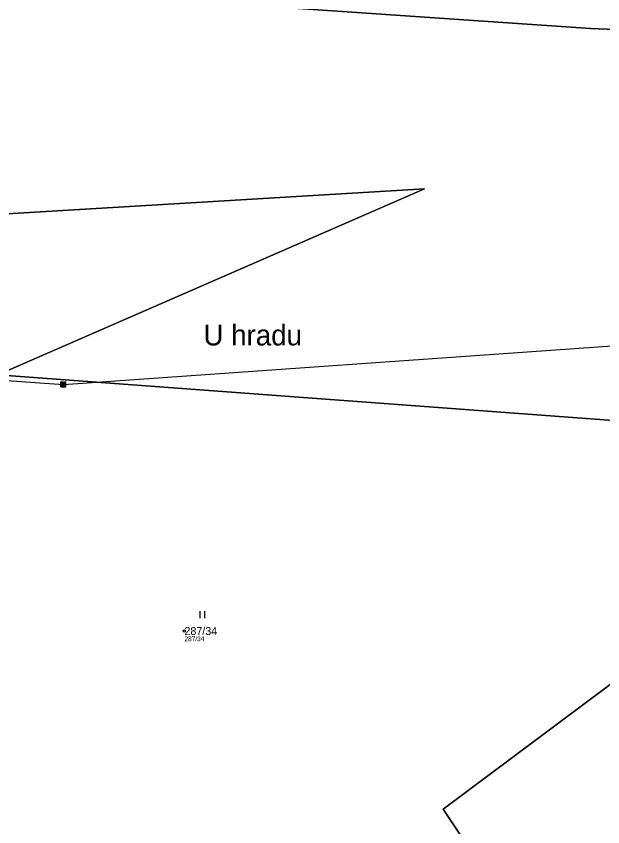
# Model space of a CAD drawing. Extents: x -770088 to -765625, y -1057899 to -1053934.
# Drawn here: x -767304.5 to -767179.8, y -1055151.3 to -1054979.1 of the extents above; entities that cross this region are included whole.
import ezdxf

# ---------------------------------------------------------------- set-up
doc = ezdxf.new("R2010")
doc.units = 0
for name, color, linetype in [('Definiční body', 7, 'Continuous'), ('Hranice parcel', 7, 'Continuous'), ('Parcelní čísla', 7, 'Continuous'), ('Polygon parcely', 7, 'Continuous'), ('Pop  PČ popisy', 7, 'Continuous'), ('Poz předměty', 7, 'Continuous'), ('Značky kultur', 7, 'Continuous')]:
    doc.layers.add(name, color=color, linetype=linetype)

msp = doc.modelspace()

# ---------------------------------------------------------------- linework, layer by layer
at = {"layer": 'Definiční body'}
msp.add_circle((-767268.77, -1055109.69), 0.25, dxfattribs=at)
at = {"layer": 'Hranice parcel'}
for points in [[(-767040.18, -1054987.39), (-767182.41, -1054981.69), (-767267.36, -1054975.85), (-767344.04, -1054968.14), (-767346.77, -1054973.36), (-767372.36, -1054980.44), (-767381.09, -1054971.25), (-767376.02, -1054961.44), (-767462.61, -1054944.07), (-767479.62, -1054945.09), (-767514.25, -1054935.59)], [(-767549.86, -1054975.62), (-767508.25, -1054990.79), (-767472.4, -1054967.24), (-767447.46, -1054960.98), (-767423.39, -1054971.25), (-767398.03, -1055002.58), (-767368.4, -1055013.68), (-767367.33, -1054994.3), (-767343.15, -1054986.96), (-767306.46, -1055021.07), (-767217.76, -1055015.77), (-767308.49, -1055055.25), (-767109.8, -1055069.97)], [(-767109.8, -1055069.97), (-767213.73, -1055147.54), (-767202.65, -1055164.21), (-767185.2, -1055166.93), (-767184.14, -1055193.9), (-767186.41, -1055239.36), (-767216.46, -1055248.45), (-767230.58, -1055260.73), (-767237.87, -1055279.82), (-767248.19, -1055299.21), (-767260.48, -1055298.76), (-767280.97, -1055281.94), (-767279.45, -1055266.94), (-767282.79, -1055257.85), (-767284.92, -1055235.27), (-767297.29, -1055228.82), (-767286.22, -1055218.43), (-767281.3, -1055204.36), (-767298.69, -1055184.62)]]:
    msp.add_lwpolyline(points, dxfattribs=at)
at = {"layer": 'Polygon parcely'}
for points in [[(-767040.18, -1054987.39), (-767182.41, -1054981.69), (-767267.36, -1054975.85), (-767344.04, -1054968.14), (-767346.77, -1054973.36), (-767372.36, -1054980.44), (-767381.09, -1054971.25), (-767376.02, -1054961.44), (-767462.61, -1054944.07), (-767479.62, -1054945.09), (-767514.25, -1054935.59), (-767549.86, -1054975.62), (-767508.25, -1054990.79), (-767472.4, -1054967.24), (-767447.46, -1054960.98), (-767423.39, -1054971.25), (-767398.03, -1055002.58), (-767368.4, -1055013.68), (-767367.33, -1054994.3), (-767343.15, -1054986.96), (-767306.46, -1055021.07), (-767217.76, -1055015.77), (-767308.49, -1055055.25), (-767109.8, -1055069.97)], [(-767202.65, -1055164.21), (-767213.73, -1055147.54), (-767109.8, -1055069.97), (-767308.49, -1055055.25), (-767217.76, -1055015.77), (-767306.46, -1055021.07), (-767343.15, -1054986.96), (-767367.33, -1054994.3), (-767368.4, -1055013.68), (-767398.03, -1055002.58), (-767423.39, -1054971.25)], [(-767267.36, -1054975.85), (-767182.41, -1054981.69), (-767040.18, -1054987.39)], [(-767041.33, -1055101.22), (-767109.8, -1055069.97), (-767213.73, -1055147.54), (-767202.65, -1055164.21), (-767185.2, -1055166.93)]]:
    msp.add_lwpolyline(points, dxfattribs=at)
at = {"layer": 'Poz předměty'}
for p, q in [((-767294.52, -1055057.28), (-767131.67, -1055045.87)), ((-767336.96, -1055054.42), (-767294.52, -1055057.28)), ((-767295.02, -1055056.78), (-767294.02, -1055056.78)), ((-767295.02, -1055057.78), (-767295.02, -1055056.78)), ((-767295.02, -1055056.98), (-767294.02, -1055056.98)), ((-767295.02, -1055057.18), (-767294.02, -1055057.18)), ((-767295.02, -1055057.38), (-767294.02, -1055057.38)), ((-767295.02, -1055057.58), (-767294.02, -1055057.58)), ((-767295.02, -1055057.78), (-767294.02, -1055057.78)), ((-767294.82, -1055057.78), (-767294.82, -1055056.78)), ((-767294.62, -1055057.78), (-767294.62, -1055056.78)), ((-767294.42, -1055057.78), (-767294.42, -1055056.78)), ((-767294.22, -1055057.78), (-767294.22, -1055056.78)), ((-767294.02, -1055057.78), (-767294.02, -1055056.78))]:
    msp.add_line(p, q, dxfattribs=at)
at = {"layer": 'Značky kultur'}
for p, q in [((-767265.41, -1055106.99), (-767265.41, -1055105.49)), ((-767264.41, -1055106.99), (-767264.41, -1055105.49))]:
    msp.add_line(p, q, dxfattribs=at)

# ---------------------------------------------------------------- texts
at = {"layer": 'Definiční body'}
msp.add_text('287/34', height=1, dxfattribs=at).set_placement((-767268.77, -1055111.85))
at = {"layer": 'Parcelní čísla'}
msp.add_text('287/34', height=1.7, dxfattribs=at).set_placement((-767268.77, -1055110.54))
at = {"layer": 'Pop  PČ popisy'}
msp.add_text('U hradu', height=4.4, dxfattribs=at).set_placement((-767264.72, -1055049.02))

doc.saveas('drawing.dxf')
